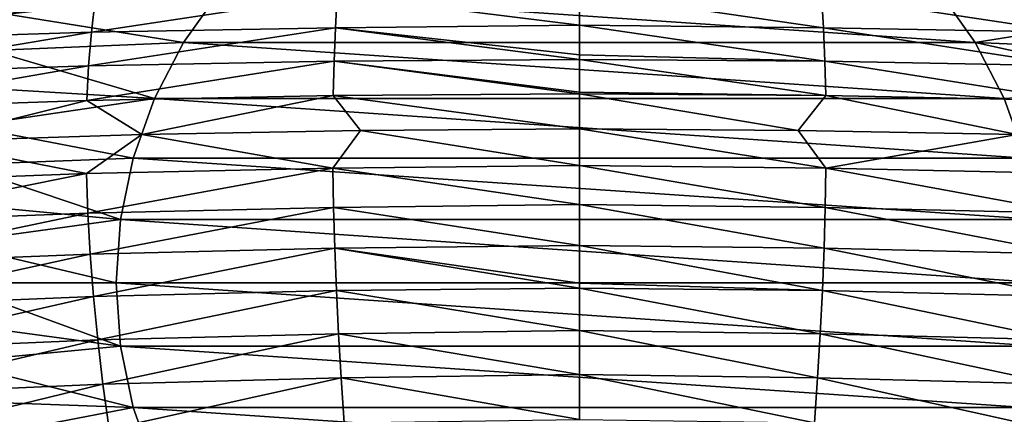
# Model space of a CAD drawing. Header units: metres. Extents: x -150 to 310, y -128 to 84.
# Tile 427 of 465: x 242 to 256, y 40 to 46. Entities that reach past the tile are written whole.
import ezdxf

# ---------------------------------------------------------------- set-up
doc = ezdxf.new("R2010")
doc.units = ezdxf.units.M
doc.layers.add('solid_26009703_SW0001_01', color=7, linetype='CONTINUOUS')

msp = doc.modelspace()

# ---------------------------------------------------------------- linework, layer by layer
at = {"layer": 'solid_26009703_SW0001_01'}
for points in [[(244.569717, 46.51722, -10), (244.01918, 45.736515, -10), (241.350723, 46.164009, -10)], [(246.340195, 46.455471, 191.608337), (242.625381, 45.891499, 193.624496), (246.312332, 45.960117, 193.693115)], [(242.681061, 46.390827, 191.522888), (242.625381, 45.891499, 193.624496), (246.340195, 46.455471, 191.608337)], [(244.019379, 45.736847, -116.191002), (244.01918, 45.736515, -10), (244.569717, 46.51722, -10)], [(244.569962, 46.517529, -116.191002), (244.019379, 45.736847, -116.191002), (244.569717, 46.51722, -10)], [(255.980621, 45.736847, -116.191002), (244.019379, 45.736847, -116.191002), (244.569962, 46.517529, -116.191002)], [(255.980621, 45.736847, -116.191002), (244.569962, 46.517529, -116.191002), (255.430038, 46.517529, -116.191002)], [(246.340195, 46.455471, 191.608337), (246.312332, 45.960117, 193.693115), (250, 45.998829, 193.65007)], [(246.340195, 46.455471, 191.608337), (250, 45.998829, 193.65007), (250, 46.495426, 191.55864)], [(250, 46.495426, 191.55864), (250, 45.998829, 193.65007), (253.687668, 45.960117, 193.693115)], [(253.65979, 46.455471, 191.608337), (250, 46.495426, 191.55864), (253.687668, 45.960117, 193.693115)], [(253.65979, 46.455471, 191.608337), (253.687668, 45.960117, 193.693115), (257.374634, 45.891499, 193.624496)], [(257.318909, 46.390827, 191.522888), (253.65979, 46.455471, 191.608337), (257.374634, 45.891499, 193.624496)], [(255.980621, 45.736847, -116.191002), (255.430038, 46.517529, -116.191002), (255.430283, 46.51722, -10)], [(255.98082, 45.736515, -10), (255.430283, 46.51722, -10), (258.649292, 46.164009, -10)], [(255.980621, 45.736847, -116.191002), (255.430283, 46.51722, -10), (255.98082, 45.736515, -10)], [(242.681061, 46.390827, 191.522888), (238.939804, 45.777241, 193.510147), (242.625381, 45.891499, 193.624496)], [(239.023193, 46.283188, 191.380493), (238.939804, 45.777241, 193.510147), (242.681061, 46.390827, 191.522888)], [(244.01918, 45.736515, -10), (241.113525, 45.614769, -10), (241.350723, 46.164009, -10)], [(255.98082, 45.736515, -10), (258.649292, 46.164009, -10), (258.886475, 45.614769, -10)], [(246.312332, 45.960117, 193.693115), (250, 45.550205, 195.50322), (250, 45.998829, 193.65007)], [(250, 45.998829, 193.65007), (250, 45.550205, 195.50322), (253.707977, 45.4548, 195.7771)], [(253.687668, 45.960117, 193.693115), (250, 45.998829, 193.65007), (253.707977, 45.4548, 195.7771)], [(242.625381, 45.891499, 193.624496), (238.879089, 45.261574, 195.639328), (242.584839, 45.382301, 195.725433)], [(242.625381, 45.891499, 193.624496), (238.939804, 45.777241, 193.510147), (238.879089, 45.261574, 195.639328)], [(246.312332, 45.960117, 193.693115), (242.584839, 45.382301, 195.725433), (246.292038, 45.4548, 195.7771)], [(246.312332, 45.960117, 193.693115), (242.625381, 45.891499, 193.624496), (242.584839, 45.382301, 195.725433)], [(246.312332, 45.960117, 193.693115), (246.292038, 45.4548, 195.7771), (250, 45.477699, 195.799576)], [(246.312332, 45.960117, 193.693115), (250, 45.477699, 195.799576), (250, 45.550205, 195.50322)], [(253.687668, 45.960117, 193.693115), (253.707977, 45.4548, 195.7771), (257.415192, 45.382301, 195.725433)], [(257.374634, 45.891499, 193.624496), (253.687668, 45.960117, 193.693115), (257.415192, 45.382301, 195.725433)], [(244.01918, 45.736515, -10), (243.580139, 44.889889, -10), (241.113525, 45.614769, -10)], [(243.580276, 44.890205, -116.191002), (243.580139, 44.889889, -10), (244.01918, 45.736515, -10)], [(244.019379, 45.736847, -116.191002), (243.580276, 44.890205, -116.191002), (244.01918, 45.736515, -10)], [(256.419708, 44.890205, -116.191002), (243.580276, 44.890205, -116.191002), (244.019379, 45.736847, -116.191002)], [(256.419708, 44.890205, -116.191002), (244.019379, 45.736847, -116.191002), (255.980621, 45.736847, -116.191002)], [(256.419708, 44.890205, -116.191002), (255.980621, 45.736847, -116.191002), (255.98082, 45.736515, -10)], [(255.98082, 45.736515, -10), (258.886475, 45.614769, -10), (259.089935, 45.047817, -10)], [(256.419861, 44.889889, -10), (255.98082, 45.736515, -10), (259.089935, 45.047817, -10)], [(256.419708, 44.890205, -116.191002), (255.98082, 45.736515, -10), (256.419861, 44.889889, -10)], [(243.580139, 44.889889, -10), (240.910065, 45.047817, -10), (241.113525, 45.614769, -10)], [(250, 45.550205, 195.50322), (250, 45.477699, 195.799576), (253.707977, 45.4548, 195.7771)], [(242.584839, 45.382301, 195.725433), (238.841034, 44.732311, 197.78302), (242.559387, 44.859215, 197.841202)], [(242.584839, 45.382301, 195.725433), (238.879089, 45.261574, 195.639328), (238.841034, 44.732311, 197.78302)], [(246.292038, 45.4548, 195.7771), (242.559387, 44.859215, 197.841202), (246.279297, 44.935417, 197.876114)], [(246.292038, 45.4548, 195.7771), (242.584839, 45.382301, 195.725433), (242.559387, 44.859215, 197.841202)], [(246.292038, 45.4548, 195.7771), (246.279297, 44.935417, 197.876114), (250, 44.960205, 197.890244)], [(246.292038, 45.4548, 195.7771), (250, 44.986649, 197.784439), (250, 45.477699, 195.799576)], [(246.292038, 45.4548, 195.7771), (250, 44.960205, 197.890244), (250, 44.986649, 197.784439)], [(250, 45.477699, 195.799576), (250, 44.986649, 197.784439), (253.720703, 44.935413, 197.876114)], [(253.707977, 45.4548, 195.7771), (250, 45.477699, 195.799576), (253.720703, 44.935413, 197.876114)], [(253.707977, 45.4548, 195.7771), (253.720703, 44.935413, 197.876114), (257.440613, 44.859215, 197.841202)], [(257.415192, 45.382301, 195.725433), (253.707977, 45.4548, 195.7771), (257.440613, 44.859215, 197.841202)], [(243.580139, 44.889889, -10), (240.742203, 44.469612, -10), (240.910065, 45.047817, -10)], [(246.279297, 44.935417, 197.876114), (242.559387, 44.859215, 197.841202), (243.387955, 44.344627, 199.977509)], [(246.279297, 44.935417, 197.876114), (243.387955, 44.344627, 199.977509), (246.694351, 44.407341, 199.992325)], [(246.279297, 44.935417, 197.876114), (250, 44.428238, 199.997269), (250, 44.960205, 197.890244)], [(246.279297, 44.935417, 197.876114), (246.694351, 44.407341, 199.992325), (250, 44.428238, 199.997269)], [(250, 44.986649, 197.784439), (250, 44.960205, 197.890244), (253.720703, 44.935413, 197.876114)], [(250, 44.960205, 197.890244), (250, 44.428238, 199.997269), (253.305649, 44.407341, 199.992325)], [(253.720703, 44.935413, 197.876114), (250, 44.960205, 197.890244), (253.305649, 44.407341, 199.992325)], [(253.720703, 44.935413, 197.876114), (253.305649, 44.407341, 199.992325), (256.61203, 44.344627, 199.977509)], [(257.440613, 44.859215, 197.841202), (253.720703, 44.935413, 197.876114), (256.61203, 44.344627, 199.977509)], [(242.559387, 44.859215, 197.841202), (238.841034, 44.732311, 197.78302), (240.081375, 44.240108, 199.952805)], [(242.559387, 44.859215, 197.841202), (240.081375, 44.240108, 199.952805), (243.387955, 44.344627, 199.977509)], [(243.580139, 44.889889, -10), (243.259415, 43.987301, -10), (240.742203, 44.469612, -10)], [(243.259491, 43.98756, -116.191002), (243.259415, 43.987301, -10), (243.580139, 44.889889, -10)], [(243.580276, 44.890205, -116.191002), (243.259491, 43.98756, -116.191002), (243.580139, 44.889889, -10)], [(256.740509, 43.98756, -116.191002), (243.259491, 43.98756, -116.191002), (243.580276, 44.890205, -116.191002)], [(256.740509, 43.98756, -116.191002), (243.580276, 44.890205, -116.191002), (256.419708, 44.890205, -116.191002)], [(256.740509, 43.98756, -116.191002), (256.419708, 44.890205, -116.191002), (256.419861, 44.889889, -10)], [(243.387955, 44.344627, 199.977509), (240.081375, 44.240108, 199.952805), (242.553894, 43.752438, 202.159012)], [(243.259415, 43.987301, -10), (240.611984, 43.88694, -10), (240.742203, 44.469612, -10)], [(243.387955, 44.344627, 199.977509), (242.553894, 43.752438, 202.159012), (246.27652, 43.835186, 202.161987)], [(246.694351, 44.407341, 199.992325), (243.387955, 44.344627, 199.977509), (246.27652, 43.835186, 202.161987)], [(246.694351, 44.407341, 199.992325), (246.27652, 43.835186, 202.161987), (250, 43.874104, 202.120529)], [(246.694351, 44.407341, 199.992325), (250, 43.874104, 202.120529), (250, 44.428238, 199.997269)], [(250, 44.428238, 199.997269), (250, 43.874104, 202.120529), (253.72348, 43.835186, 202.161987)], [(253.305649, 44.407341, 199.992325), (250, 44.428238, 199.997269), (253.72348, 43.835186, 202.161987)], [(256.61203, 44.344627, 199.977509), (253.305649, 44.407341, 199.992325), (253.72348, 43.835186, 202.161987)], [(256.61203, 44.344627, 199.977509), (253.72348, 43.835186, 202.161987), (257.446106, 43.752438, 202.159012)], [(240.081375, 44.240108, 199.952805), (238.832947, 43.614624, 202.154053), (242.553894, 43.752438, 202.159012)], [(243.066071, 43.057434, -10), (240.518997, 43.2985, -10), (240.611984, 43.88694, -10)], [(243.259415, 43.987301, -10), (243.066071, 43.057434, -10), (240.611984, 43.88694, -10)], [(243.066101, 43.05759, -116.191002), (243.066071, 43.057434, -10), (243.259415, 43.987301, -10)], [(243.259491, 43.98756, -116.191002), (243.066101, 43.05759, -116.191002), (243.259415, 43.987301, -10)], [(256.933899, 43.05759, -116.191002), (243.066101, 43.05759, -116.191002), (243.259491, 43.98756, -116.191002)], [(256.933899, 43.05759, -116.191002), (243.259491, 43.98756, -116.191002), (256.740509, 43.98756, -116.191002)], [(242.553894, 43.752438, 202.159012), (238.832947, 43.614624, 202.154053), (238.862671, 43.013165, 204.375931)], [(242.553894, 43.752438, 202.159012), (238.862671, 43.013165, 204.375931), (242.573669, 43.155624, 204.354797)], [(246.27652, 43.835186, 202.161987), (242.553894, 43.752438, 202.159012), (242.573669, 43.155624, 204.354797)], [(246.27652, 43.835186, 202.161987), (242.573669, 43.155624, 204.354797), (246.286392, 43.241154, 204.342148)], [(246.27652, 43.835186, 202.161987), (250, 43.284916, 204.28302), (250, 43.874104, 202.120529)], [(246.27652, 43.835186, 202.161987), (246.286392, 43.241154, 204.342148), (250, 43.284916, 204.28302)], [(250, 43.874104, 202.120529), (250, 43.284916, 204.28302), (253.713593, 43.241154, 204.342148)], [(253.72348, 43.835186, 202.161987), (250, 43.874104, 202.120529), (253.713593, 43.241154, 204.342148)], [(253.72348, 43.835186, 202.161987), (253.713593, 43.241154, 204.342148), (257.426331, 43.155624, 204.354797)], [(257.446106, 43.752438, 202.159012), (253.72348, 43.835186, 202.161987), (257.426331, 43.155624, 204.354797)], [(243.066071, 43.057434, -10), (240.46283, 42.702854, -10), (240.518997, 43.2985, -10)], [(242.573669, 43.155624, 204.354797), (238.862671, 43.013165, 204.375931), (238.914734, 42.388863, 206.600937)], [(242.573669, 43.155624, 204.354797), (238.914734, 42.388863, 206.600937), (242.608353, 42.535446, 206.554047)], [(246.286392, 43.241154, 204.342148), (242.573669, 43.155624, 204.354797), (242.608353, 42.535446, 206.554047)], [(246.286392, 43.241154, 204.342148), (242.608353, 42.535446, 206.554047), (246.303726, 42.623451, 206.525925)], [(246.286392, 43.241154, 204.342148), (250, 42.663601, 206.478943), (250, 43.284916, 204.28302)], [(246.286392, 43.241154, 204.342148), (246.303726, 42.623451, 206.525925), (250, 42.663601, 206.478943)], [(250, 43.284916, 204.28302), (250, 42.663601, 206.478943), (253.696259, 42.623451, 206.525925)], [(253.713593, 43.241154, 204.342148), (250, 43.284916, 204.28302), (253.696259, 42.623451, 206.525925)], [(253.713593, 43.241154, 204.342148), (253.696259, 42.623451, 206.525925), (257.391632, 42.53545, 206.554047)], [(257.426331, 43.155624, 204.354797), (253.713593, 43.241154, 204.342148), (257.391632, 42.53545, 206.554047)], [(243.066071, 43.057434, -10), (243, 42.099998, -10), (240.46283, 42.702854, -10)], [(243.066101, 43.05759, -116.191002), (243, 42.099998, -116.191002), (243.066071, 43.057434, -10)], [(243.066101, 43.05759, -116.191002), (257, 42.099998, -116.191002), (243, 42.099998, -116.191002)], [(243, 42.099998, -116.191002), (243, 42.099998, -10), (243.066071, 43.057434, -10)], [(256.933899, 43.05759, -116.191002), (257, 42.099998, -116.191002), (243.066101, 43.05759, -116.191002)], [(243, 42.099998, -10), (240.443466, 42.099998, -10), (240.46283, 42.702854, -10)], [(246.303726, 42.623451, 206.525925), (242.608353, 42.535446, 206.554047), (242.657898, 41.895176, 208.753418)], [(246.303726, 42.623451, 206.525925), (242.657898, 41.895176, 208.753418), (246.328491, 41.985374, 208.710007)], [(246.303726, 42.623451, 206.525925), (250, 42.094849, 208.427475), (250, 42.663601, 206.478943)], [(246.303726, 42.623451, 206.525925), (250, 42.018036, 208.686707), (250, 42.094849, 208.427475)], [(246.303726, 42.623451, 206.525925), (246.328491, 41.985374, 208.710007), (250, 42.018036, 208.686707)], [(250, 42.663601, 206.478943), (250, 42.094849, 208.427475), (253.671494, 41.985374, 208.710007)], [(253.696259, 42.623451, 206.525925), (250, 42.663601, 206.478943), (253.671494, 41.985374, 208.710007)], [(253.696259, 42.623451, 206.525925), (253.671494, 41.985374, 208.710007), (257.342102, 41.895176, 208.753418)], [(257.391632, 42.53545, 206.554047), (253.696259, 42.623451, 206.525925), (257.342102, 41.895176, 208.753418)], [(242.608353, 42.535446, 206.554047), (238.914734, 42.388863, 206.600937), (238.989105, 41.744926, 208.825775)], [(242.608353, 42.535446, 206.554047), (238.989105, 41.744926, 208.825775), (242.657898, 41.895176, 208.753418)], [(243.066071, 41.142567, -10), (240.46283, 41.497147, -10), (240.443466, 42.099998, -10)], [(243, 42.099998, -10), (243.066071, 41.142567, -10), (240.443466, 42.099998, -10)], [(246.328491, 41.985374, 208.710007), (242.657898, 41.895176, 208.753418), (242.72226, 41.238079, 210.949585)], [(246.328491, 41.985374, 208.710007), (242.72226, 41.238079, 210.949585), (246.360672, 41.330231, 210.891037)], [(243.066101, 41.14241, -116.191002), (243.066071, 41.142567, -10), (243, 42.099998, -10)], [(243, 42.099998, -116.191002), (243.066101, 41.14241, -116.191002), (243, 42.099998, -10)], [(243, 42.099998, -116.191002), (257, 42.099998, -116.191002), (256.933899, 41.14241, -116.191002)], [(243, 42.099998, -116.191002), (256.933899, 41.14241, -116.191002), (243.066101, 41.14241, -116.191002)], [(246.328491, 41.985374, 208.710007), (250, 41.37949, 210.810516), (250, 42.018036, 208.686707)], [(246.328491, 41.985374, 208.710007), (246.360672, 41.330231, 210.891037), (250, 41.37949, 210.810516)], [(250, 42.094849, 208.427475), (250, 42.018036, 208.686707), (253.671494, 41.985374, 208.710007)], [(250, 42.018036, 208.686707), (250, 41.37949, 210.810516), (253.639313, 41.330231, 210.891037)], [(253.671494, 41.985374, 208.710007), (250, 42.018036, 208.686707), (253.639313, 41.330231, 210.891037)], [(253.671494, 41.985374, 208.710007), (253.639313, 41.330231, 210.891037), (257.27771, 41.238079, 210.949585)], [(257.342102, 41.895176, 208.753418), (253.671494, 41.985374, 208.710007), (257.27771, 41.238079, 210.949585)], [(242.657898, 41.895176, 208.753418), (238.989105, 41.744926, 208.825775), (239.085678, 41.084564, 211.04718)], [(242.657898, 41.895176, 208.753418), (239.085678, 41.084564, 211.04718), (242.72226, 41.238079, 210.949585)], [(243.066071, 41.142567, -10), (240.518997, 40.901497, -10), (240.46283, 41.497147, -10)], [(246.360672, 41.330231, 210.891037), (250, 40.715969, 212.965958), (250, 41.37949, 210.810516)], [(250, 41.37949, 210.810516), (250, 40.715969, 212.965958), (253.599731, 40.661316, 213.065659)], [(253.639313, 41.330231, 210.891037), (250, 41.37949, 210.810516), (253.599731, 40.661316, 213.065659)], [(242.72226, 41.238079, 210.949585), (239.085678, 41.084564, 211.04718), (239.204437, 40.410988, 213.261826)], [(242.72226, 41.238079, 210.949585), (239.204437, 40.410988, 213.261826), (242.801422, 40.567421, 213.139221)], [(246.360672, 41.330231, 210.891037), (242.72226, 41.238079, 210.949585), (242.801422, 40.567421, 213.139221)], [(246.360672, 41.330231, 210.891037), (242.801422, 40.567421, 213.139221), (246.400253, 40.661316, 213.065659)], [(246.360672, 41.330231, 210.891037), (246.400253, 40.661316, 213.065659), (250, 40.715969, 212.965958)], [(253.639313, 41.330231, 210.891037), (253.599731, 40.661316, 213.065659), (257.198578, 40.567421, 213.139221)], [(257.27771, 41.238079, 210.949585), (253.639313, 41.330231, 210.891037), (257.198578, 40.567421, 213.139221)], [(243.066071, 41.142567, -10), (243.259415, 40.2127, -10), (240.518997, 40.901497, -10)], [(243.066101, 41.14241, -116.191002), (243.259415, 40.2127, -10), (243.066071, 41.142567, -10)], [(243.066101, 41.14241, -116.191002), (243.259491, 40.212437, -116.191002), (243.259415, 40.2127, -10)], [(243.066101, 41.14241, -116.191002), (256.933899, 41.14241, -116.191002), (256.740509, 40.212437, -116.191002)], [(243.066101, 41.14241, -116.191002), (256.740509, 40.212437, -116.191002), (243.259491, 40.212437, -116.191002)], [(243.259415, 40.2127, -10), (240.611984, 40.313061, -10), (240.518997, 40.901497, -10)], [(246.400253, 40.661316, 213.065659), (242.801422, 40.567421, 213.139221), (242.895325, 39.886467, 215.318985)], [(246.400253, 40.661316, 213.065659), (242.895325, 39.886467, 215.318985), (246.447205, 39.981937, 215.23053)], [(246.400253, 40.661316, 213.065659), (250, 40.030949, 215.146652), (250, 40.715969, 212.965958)], [(246.400253, 40.661316, 213.065659), (246.447205, 39.981937, 215.23053), (250, 40.030949, 215.146652)], [(250, 40.715969, 212.965958), (250, 40.030949, 215.146652), (253.55278, 39.981934, 215.23053)], [(253.599731, 40.661316, 213.065659), (250, 40.715969, 212.965958), (253.55278, 39.981934, 215.23053)], [(253.599731, 40.661316, 213.065659), (253.55278, 39.981934, 215.23053), (257.104675, 39.886467, 215.318985)], [(257.198578, 40.567421, 213.139221), (253.599731, 40.661316, 213.065659), (257.104675, 39.886467, 215.318985)], [(242.801422, 40.567421, 213.139221), (239.204437, 40.410988, 213.261826), (239.345276, 39.727409, 215.466431)], [(242.801422, 40.567421, 213.139221), (239.345276, 39.727409, 215.466431), (242.895325, 39.886467, 215.318985)], [(243.259415, 40.2127, -10), (240.742203, 39.730389, -10), (240.611984, 40.313061, -10)], [(243.259415, 40.2127, -10), (243.580139, 39.310112, -10), (240.742203, 39.730389, -10)], [(243.259491, 40.212437, -116.191002), (243.580139, 39.310112, -10), (243.259415, 40.2127, -10)], [(243.259491, 40.212437, -116.191002), (243.580276, 39.309795, -116.191002), (243.580139, 39.310112, -10)], [(243.259491, 40.212437, -116.191002), (256.740509, 40.212437, -116.191002), (256.419708, 39.309795, -116.191002)], [(243.259491, 40.212437, -116.191002), (256.419708, 39.309795, -116.191002), (243.580276, 39.309795, -116.191002)], [(256.419708, 39.309795, -116.191002), (256.740509, 40.212437, -116.191002), (256.419861, 39.310112, -10)]]:
    msp.add_3dface(points, dxfattribs=at)

doc.saveas('drawing.dxf')
